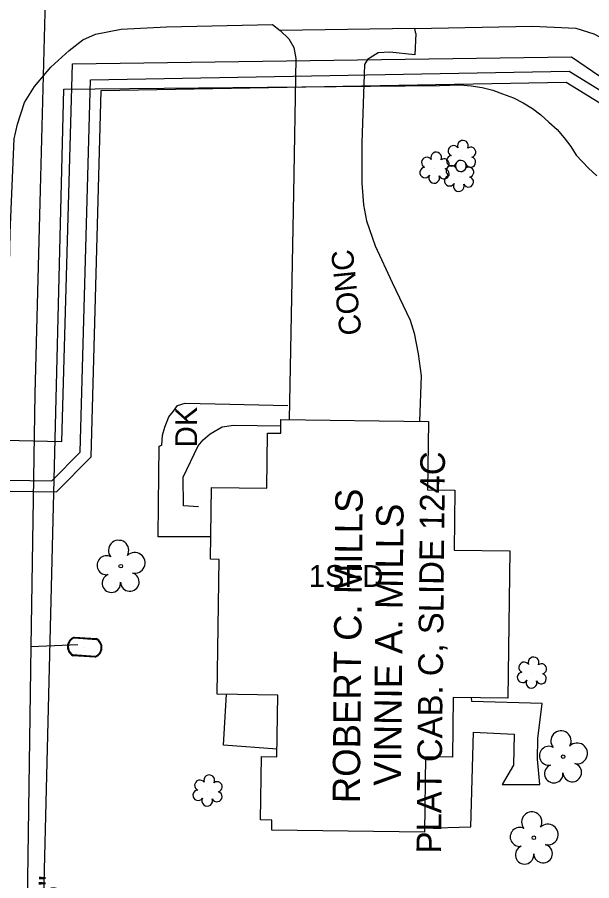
# Model space of a CAD drawing. Extents: x 3040896 to 3051146, y 687568 to 732976.
# Drawn here: x 3049406.4 to 3049511.5, y 693386.9 to 693545 of the extents above; entities that cross this region are included whole.
import ezdxf

# ---------------------------------------------------------------- set-up
doc = ezdxf.new("R2010")
doc.units = 0
for name, color, linetype in [('Exist Building', 7, 'Continuous'), ('Exist Building Text', 7, 'Continuous'), ('Exist Other Culture Area Outline', 7, 'Continuous'), ('Exist Other Culture Area Outline Text', 7, 'Continuous'), ('Exist Property Deed Book Text', 7, 'Continuous'), ('Exist Property Owner Text', 7, 'Continuous'), ('Exist Roads Change in Surface', 7, 'Continuous'), ('Exist Roads EOP', 7, 'Continuous'), ('Exist Roads EOP Other', 7, 'Continuous'), ('Exist Roads EOP Other Text', 7, 'Continuous'), ('Exist Utilities Telephone UG Cable', 7, 'Continuous'), ('Exist Utilities TV UG Cable', 7, 'Continuous'), ('Exist Utilities Water Meter CELL', 7, 'Continuous'), ('Exist Utilities Water UG Line SUE', 7, 'Continuous'), ('Exist Utilities Water UG Line SUE Text', 7, 'Continuous'), ('Exist Vegetation Shrub CELL', 7, 'Continuous'), ('Exist Vegetation Tree CELL', 7, 'Continuous'), ('Old_Level_13', 7, 'Continuous')]:
    doc.layers.add(name, color=color, linetype=linetype)

msp = doc.modelspace()

# ---------------------------------------------------------------- linework, layer by layer
at = {"layer": 'Exist Building'}
msp.add_lwpolyline([(3049454.67, 693471.39), (3049481.65, 693471.03), (3049481.48, 693458.48), (3049486.49, 693458.42), (3049486.35, 693447.47), (3049496.53, 693447.33), (3049496.17, 693420.37), (3049486.19, 693420.51), (3049486.04, 693409.54), (3049481.09, 693409.61), (3049480.91, 693395.84), (3049453.01, 693396.22), (3049453.03, 693398.04), (3049450.93, 693398.06), (3049451.09, 693409.67), (3049453.95, 693409.63), (3049454.1, 693420.94), (3049443.03, 693421.09), (3049443.36, 693445.77), (3049441.8, 693445.79), (3049441.98, 693458.94), (3049452.08, 693458.8), (3049452.21, 693468.87), (3049454.64, 693468.84)], close=True, dxfattribs=at)
at = {"layer": 'Exist Other Culture Area Outline'}
for points in [[(3049441.86, 693449.88), (3049432.21, 693449.91), (3049432.29, 693455.87), (3049432.38, 693466.49), (3049432.87, 693466.68), (3049432.98, 693468.51), (3049433.43, 693469.99), (3049434.15, 693471.84), (3049435.05, 693472.92), (3049435.74, 693473.96), (3049437.18, 693474.36), (3049442.62, 693474.23), (3049455.91, 693473.94)], [(3049439.61, 693455.39), (3049436.82, 693455.54), (3049436.8, 693460.81), (3049439.53, 693466.53), (3049440.47, 693467.65), (3049441.72, 693468.73), (3049443.9, 693470.04), (3049445.99, 693470.36), (3049454.66, 693470.23)], [(3049453.97, 693411.05), (3049444.16, 693411.73), (3049444.74, 693421.07)], [(3049480.91, 693396.54), (3049489.38, 693396.83), (3049489.91, 693414.11), (3049497.35, 693413.78), (3049497.19, 693408.07), (3049495.14, 693404.58), (3049502.03, 693404.53), (3049501.59, 693409.2), (3049501.69, 693412.95), (3049502.44, 693419.38), (3049489.56, 693419.78), (3049489.51, 693420.46)]]:
    msp.add_lwpolyline(points, dxfattribs=at)
at = {"layer": 'Exist Roads Change in Surface'}
for points in [[(3049479.18, 693542.94), (3049454.53, 693542.6)], [(3049454.53, 693542.6), (3049454.53, 693542.6)]]:
    msp.add_lwpolyline(points, dxfattribs=at)
at = {"layer": 'Exist Roads EOP'}
for points in [[(3049401.95, 693380.77), (3049403.53, 693421.17), (3049404.14, 693459.73), (3049405.17, 693505.53), (3049405.89, 693522.74), (3049406.49, 693525.43), (3049407.77, 693529.38), (3049409.57, 693532.32), (3049412.56, 693535.86), (3049415.92, 693538.93), (3049418.41, 693540.84), (3049420.75, 693541.93), (3049425.45, 693542.83), (3049433.74, 693543.27), (3049453.11, 693543.67), (3049454.53, 693542.6)], [(3049479.18, 693542.94), (3049500.69, 693543.36), (3049508.63, 693543), (3049511.9, 693541.98), (3049515.14, 693540.26), (3049518.92, 693537.04), (3049521.8, 693533.46), (3049525.22, 693530.91), (3049529.39, 693527.48), (3049531.65, 693526.08)]]:
    msp.add_lwpolyline(points, dxfattribs=at)
at = {"layer": 'Exist Roads EOP Other'}
for points in [[(3049454.53, 693542.6), (3049456.1, 693541.07), (3049457.06, 693539.46), (3049457.41, 693537.47), (3049456.98, 693512.81), (3049456.16, 693471.37)], [(3049479.32, 693542.02), (3049479.15, 693538.15), (3049474.6, 693538.64), (3049472.46, 693538.48), (3049470.51, 693537.25), (3049469.96, 693536.36), (3049469.44, 693522), (3049469.45, 693514.66), (3049469.75, 693510.67), (3049470.31, 693507.76), (3049471.9, 693503.16), (3049475.01, 693496.42), (3049478.28, 693489.53), (3049479.05, 693487.2), (3049479.78, 693483.38), (3049480.32, 693479.38), (3049479.99, 693471.05)], [(3049479.32, 693542.02), (3049479.18, 693542.94)]]:
    msp.add_lwpolyline(points, dxfattribs=at)
at = {"layer": 'Exist Utilities Telephone UG Cable'}
msp.add_lwpolyline([(3049370.49, 693463.44), (3049372.77, 693468.32), (3049414.62, 693467.37), (3049416.52, 693536.49), (3049507.84, 693537.75), (3049528.76, 693523.49), (3049542.08, 693516.19), (3049537.35, 693507.46), (3049545.57, 693514.29), (3049568.4, 693516.83), (3049582.03, 693527.29), (3049591.54, 693541.56), (3049598.95, 693540.73)], dxfattribs=at)
at = {"layer": 'Exist Utilities TV UG Cable'}
for points in [[(3049372.31, 693460.73), (3049412.78, 693460.14), (3049417.95, 693465.39), (3049419.86, 693533.56), (3049507.37, 693535.14), (3049540.34, 693514.85), (3049544.39, 693512.14), (3049538.66, 693503.68), (3049546.51, 693510.45), (3049569.9, 693514.68), (3049584.7, 693526.23), (3049592.87, 693540.32), (3049592.87, 693551.03), (3049588.22, 693572.59), (3049586.34, 693576.38), (3049592.82, 693579.38)], [(3049372.31, 693460.73), (3049375.54, 693458.68), (3049413.6, 693458.13), (3049419.93, 693464.55), (3049421.8, 693531.59), (3049506.82, 693533.13), (3049539.26, 693513.17), (3049541.61, 693511.6), (3049547.4, 693508.58), (3049570.74, 693512.8), (3049586.23, 693524.89), (3049594.87, 693539.79), (3049594.87, 693551.25), (3049590.12, 693573.26), (3049589.05, 693575.43), (3049592.82, 693579.38)]]:
    msp.add_lwpolyline(points, dxfattribs=at)
at = {"layer": 'Exist Utilities Water Meter CELL'}
msp.add_line((3049418.78, 693429.7), (3049418.78, 693429.7), dxfattribs=at)
for points in [[(3049416.85, 693431.53), (3049420.92, 693431.27)], [(3049416.85, 693431.4), (3049420.91, 693431.13)], [(3049420.7, 693427.87), (3049416.61, 693428.14)], [(3049420.71, 693428.01), (3049416.62, 693428.28)]]:
    msp.add_lwpolyline(points, dxfattribs=at)
for centre, radius, start, end in [((3049417.47, 693429.78), 1.86, 109.4263, 242.2277), ((3049417.48, 693429.78), 1.73, 111.5492, 240.0306), ((3049420.07, 693429.62), 1.86, 289.8966, 62.5566), ((3049420.08, 693429.62), 1.73, 291.3754, 61.1211)]:
    msp.add_arc(centre, radius, start, end, dxfattribs=at)
at = {"layer": 'Exist Utilities Water UG Line SUE'}
for points in [[(3049408.99, 693429.83), (3049409.71, 693476.06), (3049410.71, 693513.41), (3049411.63, 693548.24)], [(3049407.85, 693348.9), (3049408.99, 693429.83)], [(3049408.99, 693429.83), (3049417.5, 693430.18)]]:
    msp.add_lwpolyline(points, dxfattribs=at)
at = {"layer": 'Exist Vegetation Shrub CELL'}
for p, q in [((3049487.72, 693519.43), (3049487.72, 693519.43)), ((3049482.84, 693517.29), (3049482.84, 693517.29)), ((3049487.34, 693515.78), (3049487.34, 693515.78)), ((3049500.65, 693424.86), (3049500.65, 693424.86)), ((3049441.33, 693403.27), (3049441.33, 693403.27))]:
    msp.add_line(p, q, dxfattribs=at)
for centre, radius, start, end in [((3049486.23, 693520.55), 0.968, 35.8908, 245.4216), ((3049487.95, 693521.47), 0.99, 334.8391, 200.4717), ((3049483.07, 693519.33), 0.99, 334.8391, 200.4717), ((3049489.39, 693520.3), 0.929, 284.4567, 126.0861), ((3049481.36, 693518.42), 0.968, 35.8908, 245.4216), ((3049484.51, 693518.16), 0.929, 284.4567, 126.0861), ((3049485.92, 693518.72), 0.955, 95.1099, 327.9534), ((3049487.57, 693517.82), 0.99, 334.8391, 200.4717), ((3049487.59, 693517.74), 0.984, 151.2797, 21.387), ((3049489.35, 693518.5), 0.937, 204.9913, 73.4601), ((3049481.04, 693516.59), 0.955, 95.1099, 327.9534), ((3049484.48, 693516.36), 0.937, 204.9913, 73.4601), ((3049485.86, 693516.9), 0.968, 35.8908, 245.4216), ((3049489.01, 693516.65), 0.929, 284.4567, 126.0861), ((3049482.71, 693515.61), 0.984, 151.2797, 21.387), ((3049485.54, 693515.07), 0.955, 95.1099, 327.9534), ((3049488.97, 693514.85), 0.937, 204.9913, 73.4601), ((3049487.21, 693514.09), 0.984, 151.2797, 21.387), ((3049499.16, 693425.99), 0.968, 35.8908, 245.4216), ((3049500.88, 693426.9), 0.99, 334.8391, 200.4717), ((3049502.32, 693425.73), 0.929, 284.4567, 126.0861), ((3049498.85, 693424.16), 0.955, 95.1099, 327.9534), ((3049500.52, 693423.18), 0.984, 151.2797, 21.387), ((3049502.28, 693423.93), 0.937, 204.9913, 73.4601), ((3049441.56, 693405.31), 0.99, 334.8391, 200.4717), ((3049439.85, 693404.4), 0.968, 35.8908, 245.4216), ((3049443, 693404.14), 0.929, 284.4567, 126.0861), ((3049439.53, 693402.57), 0.955, 95.1099, 327.9534), ((3049442.97, 693402.34), 0.937, 204.9913, 73.4601), ((3049441.2, 693401.59), 0.984, 151.2797, 21.387)]:
    msp.add_arc(centre, radius, start, end, dxfattribs=at)
at = {"layer": 'Exist Vegetation Tree CELL'}
for p, q in [((3049425.37, 693444.53), (3049425.37, 693444.53)), ((3049506.29, 693409.66), (3049506.29, 693409.66)), ((3049500.94, 693394.81), (3049500.94, 693394.81))]:
    msp.add_line(p, q, dxfattribs=at)
for centre in [(3049425.37, 693444.53), (3049506.29, 693409.66), (3049500.94, 693394.81)]:
    msp.add_circle(centre, 0.326, dxfattribs=at)
for centre, radius, start, end in [((3049424.98, 693447.4), 1.86, 330.1651, 219.7134), ((3049422.76, 693444.68), 1.73, 62.6636, 279.3457), ((3049427.92, 693445.12), 1.9, 257.1011, 134.1999), ((3049423.66, 693441.41), 1.69, 111.5671, 6.231), ((3049427.04, 693441.63), 1.7, 181.2822, 74.56), ((3049505.9, 693412.53), 1.86, 330.1651, 219.7134), ((3049503.68, 693409.82), 1.73, 62.6636, 279.3457), ((3049508.84, 693410.25), 1.9, 257.1011, 134.1999), ((3049504.58, 693406.54), 1.69, 111.5671, 6.231), ((3049507.96, 693406.76), 1.7, 181.2822, 74.56), ((3049500.56, 693397.68), 1.86, 330.1651, 219.7134), ((3049498.34, 693394.96), 1.73, 62.6636, 279.3457), ((3049503.49, 693395.39), 1.9, 257.1011, 134.1999), ((3049502.62, 693391.91), 1.7, 181.2822, 74.56), ((3049499.24, 693391.68), 1.69, 111.5671, 6.231)]:
    msp.add_arc(centre, radius, start, end, dxfattribs=at)
at = {"layer": 'Old_Level_13'}
for points in [[(3049420.7, 693531.88), (3049483.7, 693532.5), (3049487.45, 693532.63), (3049489.45, 693532.44), (3049491.45, 693532.13), (3049493.45, 693531.63), (3049495.2, 693531), (3049497.2, 693530.25), (3049498.95, 693529.32), (3049500.7, 693528.32), (3049502.2, 693527.13), (3049503.7, 693525.82), (3049505.2, 693524.44), (3049506.45, 693522.94), (3049507.7, 693521.32), (3049508.7, 693519.75), (3049510.95, 693517.38), (3049512.45, 693516)], [(3049420.7, 693531.88), (3049483.7, 693532.5), (3049487.45, 693532.63), (3049489.45, 693532.44), (3049491.45, 693532.13), (3049493.45, 693531.63), (3049495.2, 693531), (3049497.2, 693530.25), (3049498.95, 693529.32), (3049500.7, 693528.32), (3049502.2, 693527.13), (3049503.7, 693525.82), (3049505.2, 693524.44), (3049506.45, 693522.94), (3049507.7, 693521.32), (3049508.7, 693519.75), (3049510.95, 693517.38), (3049512.45, 693516)], [(3049410.45, 693349.5), (3049414.95, 693531.82), (3049420.7, 693531.88)]]:
    msp.add_lwpolyline(points, dxfattribs=at)

# ---------------------------------------------------------------- texts
at = {"layer": 'Exist Building Text'}
msp.add_text('1SFD', height=4, rotation=0, dxfattribs=at).set_placement((3049459.75, 693440.72))
at = {"layer": 'Exist Other Culture Area Outline Text'}
msp.add_text('DK', height=4, rotation=90, dxfattribs=at).set_placement((3049439.34, 693466.28))
at = {"layer": 'Exist Property Deed Book Text'}
msp.add_text('PLAT CAB. C, SLIDE 124C', height=4.5004, rotation=89.4292, dxfattribs=at).set_placement((3049483.96, 693391.92))
at = {"layer": 'Exist Property Owner Text'}
for s, p in [('ROBERT C. MILLS', (3049469.1, 693401.11)), ('VINNIE A. MILLS', (3049476.63, 693404.3))]:
    msp.add_text(s, height=5.0005, rotation=89.4638, dxfattribs=at).set_placement(p)
at = {"layer": 'Exist Roads EOP Other Text'}
msp.add_text('CONC', height=4, rotation=95.9578, dxfattribs=at).set_placement((3049469.44, 693486.98))
at = {"layer": 'Exist Utilities Water UG Line SUE Text'}
msp.add_text('6"', height=4, rotation=89.188, dxfattribs=at).set_placement((3049414.33, 693382.98))

doc.saveas('drawing.dxf')
